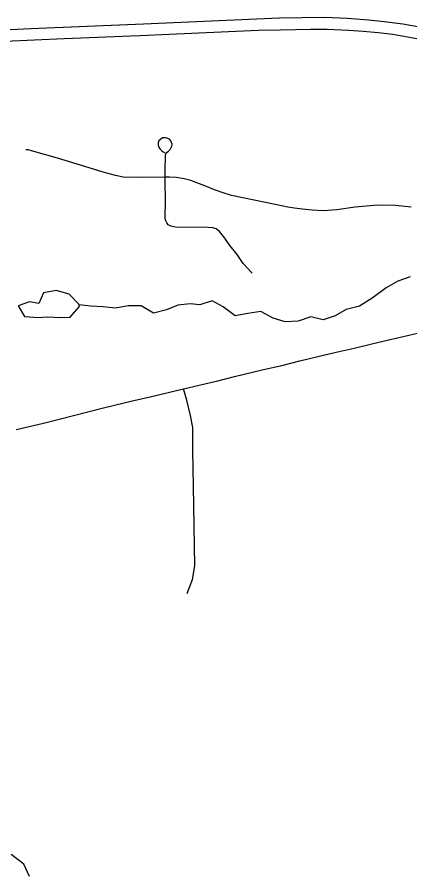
# Model space of a CAD drawing. Extents: x 0 to 34, y -5 to 22.
# Drawn here: x 3.035 to 3.433, y 19.735 to 20.605 of the extents above; entities that cross this region are included whole.
import ezdxf

# ---------------------------------------------------------------- set-up
doc = ezdxf.new("R2010")
doc.units = 0
for name, color, linetype in [('GM_X_City_Street', 7, 'Continuous'), ('GM_X_Interstate_Route', 7, 'Continuous'), ('GM_X_Minor_Lake', 7, 'Continuous'), ('GM_X_Minor_River', 7, 'Continuous'), ('GM_X_State_Route', 7, 'Continuous'), ('GM_X_Township_Road', 7, 'Continuous'), ('GM_X_US_Route', 7, 'Continuous')]:
    doc.layers.add(name, color=color, linetype=linetype)

msp = doc.modelspace()

# ---------------------------------------------------------------- linework, layer by layer
at = {"layer": 'GM_X_City_Street'}
for points in [[(3.18486, 20.44272), (3.18509, 20.45098), (3.18519, 20.46319), (3.18545, 20.46539), (3.18605, 20.46683), (3.18692, 20.46795), (3.1882, 20.46916), (3.19005, 20.47079), (3.1919, 20.47422), (3.19205, 20.47622), (3.19148, 20.47807), (3.19062, 20.47978), (3.18948, 20.48121), (3.18705, 20.48236), (3.18519, 20.48278), (3.18234, 20.4825), (3.18048, 20.48135), (3.17863, 20.47978), (3.17791, 20.4775), (3.17777, 20.47536), (3.17863, 20.47307), (3.18003, 20.47106), (3.18145, 20.46957), (3.18308, 20.46829), (3.18546, 20.46692)], [(3.43448, 20.41236), (3.41881, 20.4139), (3.40057, 20.41433), (3.37794, 20.41211), (3.3592, 20.40946), (3.34545, 20.40859), (3.33404, 20.40928), (3.32424, 20.41014), (3.31635, 20.41125), (3.30937, 20.41241), (3.29652, 20.41502), (3.28503, 20.41735), (3.26364, 20.42173), (3.25223, 20.4242), (3.24385, 20.42666), (3.23515, 20.42999), (3.22529, 20.43381), (3.21709, 20.43708), (3.21099, 20.43918), (3.20421, 20.44115), (3.1965, 20.44238), (3.18947, 20.44281), (3.18486, 20.44272), (3.16128, 20.44253), (3.14224, 20.44287), (3.1346, 20.44429), (3.12209, 20.44781), (3.10354, 20.4536), (3.07563, 20.46201), (3.04946, 20.46955), (3.04582, 20.47033), (3.04357, 20.47033)], [(3.27329, 20.34529), (3.26415, 20.35514), (3.25815, 20.36414), (3.25101, 20.37299), (3.24445, 20.38227), (3.24025, 20.38764), (3.23674, 20.39027), (3.23343, 20.39141), (3.22845, 20.39155), (3.19547, 20.39183), (3.19062, 20.39298), (3.18791, 20.39441), (3.18659, 20.39621), (3.18566, 20.39843), (3.18511, 20.40089), (3.18484, 20.40573), (3.18518, 20.41465), (3.18486, 20.44272)]]:
    msp.add_lwpolyline(points, dxfattribs=at)
at = {"layer": 'GM_X_Interstate_Route'}
for points in [[(2.96488, 20.58972), (3.04855, 20.59373), (3.16305, 20.59852), (3.30086, 20.60448), (3.34684, 20.60526), (3.36964, 20.60422), (3.39153, 20.6024), (3.40733, 20.60085), (3.42624, 20.59852), (3.44515, 20.59502)], [(3.15974, 20.58662), (3.18911, 20.58791), (3.24168, 20.59016), (3.27972, 20.59187), (3.30184, 20.59251), (3.3323, 20.59304), (3.34929, 20.59315), (3.37098, 20.59208), (3.38583, 20.59101), (3.40122, 20.58952), (3.41596, 20.58781), (3.43103, 20.58535), (3.44589, 20.58257), (3.46127, 20.57926), (3.46407, 20.57855)], [(2.19896, 20.54553), (2.30293, 20.55008), (2.39226, 20.55404), (2.44708, 20.55607), (2.55191, 20.56067), (2.63803, 20.5643), (2.67999, 20.56603), (2.74938, 20.56889), (2.83262, 20.57274), (2.92292, 20.57648), (2.99184, 20.57936), (3.08257, 20.58343), (3.15021, 20.5862), (3.15974, 20.58662)]]:
    msp.add_lwpolyline(points, dxfattribs=at)
at = {"layer": 'GM_X_Minor_Lake'}
msp.add_lwpolyline([(3.09787, 20.31102), (3.09723, 20.3137), (3.08761, 20.32386), (3.07427, 20.32751), (3.06137, 20.32508), (3.05693, 20.31438), (3.04741, 20.31617), (3.03567, 20.31186), (3.04225, 20.30128), (3.05595, 20.30029), (3.06545, 20.30078), (3.07914, 20.30017), (3.08863, 20.30066), (3.09786, 20.31102)], dxfattribs=at)
at = {"layer": 'GM_X_Minor_River'}
for points in [[(3.43371, 20.34148), (3.42122, 20.33715), (3.40913, 20.33017), (3.39594, 20.3205), (3.38235, 20.3116), (3.3687, 20.3084), (3.35737, 20.30181), (3.34525, 20.29786), (3.33267, 20.30076), (3.3198, 20.29643), (3.30688, 20.29591), (3.29468, 20.29957), (3.28206, 20.30628), (3.26877, 20.30423), (3.25588, 20.30179), (3.24399, 20.31117), (3.23252, 20.31713), (3.22002, 20.31318), (3.2105, 20.31422), (3.19798, 20.31255), (3.18625, 20.30785), (3.17298, 20.30466), (3.16073, 20.31213), (3.14743, 20.31198), (3.13453, 20.30955), (3.12197, 20.31093), (3.10942, 20.31155), (3.09737, 20.3131)], [(3.04746, 19.7325), (3.04162, 19.74499), (3.02859, 19.75474)]]:
    msp.add_lwpolyline(points, dxfattribs=at)
at = {"layer": 'GM_X_State_Route'}
for p, q in [((3.25517, 20.24022), (3.27366, 20.24469)), ((3.27366, 20.24469), (3.28477, 20.24731))]:
    msp.add_line(p, q, dxfattribs=at)
for points in [[(3.28477, 20.24731), (3.3033, 20.25154), (3.32174, 20.25606), (3.34004, 20.26043), (3.35856, 20.26483), (3.37673, 20.26913), (3.39469, 20.27339), (3.41319, 20.27778), (3.43103, 20.282), (3.44818, 20.28605), (3.45573, 20.28807)], [(3.14344, 20.21347), (3.15009, 20.21507), (3.171, 20.22008), (3.20373, 20.22784), (3.23522, 20.23515), (3.23703, 20.23557), (3.25517, 20.24022)], [(3.03385, 20.18627), (3.06147, 20.19285), (3.09195, 20.20064), (3.12254, 20.20846), (3.14344, 20.21347)]]:
    msp.add_lwpolyline(points, dxfattribs=at)
at = {"layer": 'GM_X_Township_Road'}
msp.add_lwpolyline([(3.20718, 20.01992), (3.2127, 20.03416), (3.21512, 20.04778), (3.21381, 20.12876), (3.21316, 20.16505), (3.21298, 20.18857), (3.21064, 20.20069), (3.2071, 20.21609), (3.20373, 20.22784)], dxfattribs=at)
at = {"layer": 'GM_X_US_Route'}
for points in [[(3.15974, 20.58662), (3.18911, 20.58791), (3.24168, 20.59016), (3.27972, 20.59187), (3.30184, 20.59251), (3.3323, 20.59304), (3.34929, 20.59315), (3.37098, 20.59208), (3.38583, 20.59101), (3.40122, 20.58952), (3.41596, 20.58781), (3.43103, 20.58535), (3.44589, 20.58257), (3.46127, 20.57926), (3.46407, 20.57855)], [(2.19896, 20.54553), (2.30293, 20.55008), (2.39226, 20.55404), (2.44708, 20.55607), (2.55191, 20.56067), (2.63803, 20.5643), (2.67999, 20.56603), (2.74938, 20.56889), (2.83262, 20.57274), (2.92292, 20.57648), (2.99184, 20.57936), (3.08257, 20.58343), (3.15021, 20.5862), (3.15974, 20.58662)]]:
    msp.add_lwpolyline(points, dxfattribs=at)

doc.saveas('drawing.dxf')
